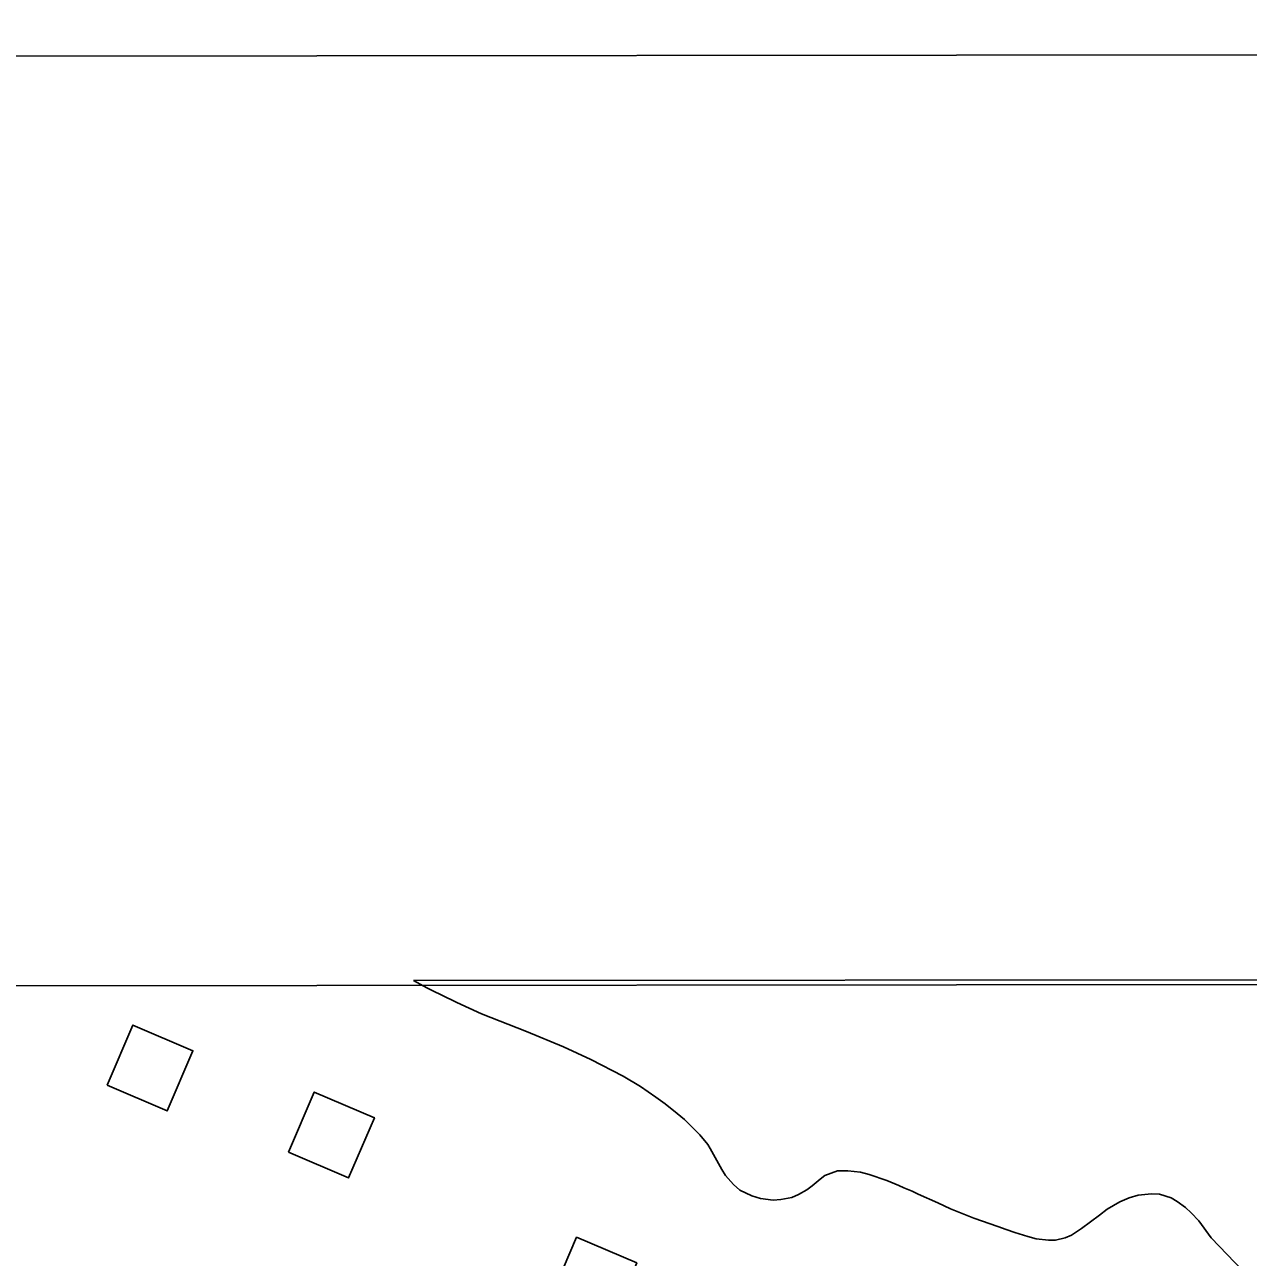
# Model space of a CAD drawing. Extents: x 3297735 to 3335592, y 670436 to 695807.
# Drawn here: x 3315202 to 3315950, y 693844 to 694598 of the extents above; entities that cross this region are included whole.
import ezdxf

# ---------------------------------------------------------------- set-up
doc = ezdxf.new("R2010")
doc.units = 0
for name, color, linetype in [('V-ANNO-SYMB', 7, 'Continuous'), ('V-BLDG-OTLN', 7, 'Continuous'), ('V-GRID-FRAM', 7, 'Continuous'), ('V-SITE-VEGE', 7, 'Continuous')]:
    doc.layers.add(name, color=color, linetype=linetype)

msp = doc.modelspace()

# ---------------------------------------------------------------- linework, layer by layer
at = {"layer": 'V-ANNO-SYMB'}
msp.add_lwpolyline([(3301092.01, 671647.48), (3334175.2, 671681.14), (3334151.88, 694597.7), (3301068.7, 694564.04), (3301092.01, 671647.48)], dxfattribs=at)
at = {"layer": 'V-BLDG-OTLN'}
for points in [[(3315252.41, 693949.35), (3315289.19, 693933.64), (3315304.9, 693970.42), (3315268.12, 693986.13)], [(3315363.37, 693908.38), (3315400.15, 693892.67), (3315415.86, 693929.45), (3315379.08, 693945.16)], [(3315523.83, 693819.61), (3315560.62, 693803.9), (3315576.33, 693840.68), (3315539.55, 693856.4)]]:
    msp.add_lwpolyline(points, close=True, dxfattribs=at)
at = {"layer": 'V-GRID-FRAM'}
msp.add_lwpolyline([(3301851.37, 693996.53), (3333375.01, 694028.62), (3333401.46, 675844.07), (3301861.95, 675811.96)], close=True, dxfattribs=at)
at = {"layer": 'V-SITE-VEGE'}
for p, q in [((3315439.74, 694013.27), (3316283.88, 694014.13)), ((3315447.92, 694008.83), (3315439.74, 694013.27)), ((3315452.03, 694006.79), (3315447.92, 694008.83)), ((3315456.8, 694004.55), (3315452.03, 694006.79)), ((3315466.33, 693999.84), (3315456.8, 694004.55)), ((3315481.48, 693992.92), (3315466.33, 693999.84)), ((3315508.93, 693982.21), (3315481.48, 693992.92)), ((3315531.63, 693972.89), (3315508.93, 693982.21)), ((3315548.3, 693965.15), (3315531.63, 693972.89)), ((3315568.03, 693954.9), (3315548.3, 693965.15)), ((3315578.67, 693948.51), (3315568.03, 693954.9)), ((3315588.03, 693942.1), (3315578.67, 693948.51)), ((3315593.69, 693937.95), (3315588.03, 693942.1)), ((3315601.11, 693932.12), (3315593.69, 693937.95)), ((3315605.48, 693928.37), (3315601.11, 693932.12)), ((3315611.18, 693922.94), (3315605.48, 693928.37)), ((3315614.91, 693918.96), (3315611.18, 693922.94)), ((3315619.76, 693913.08), (3315614.91, 693918.96)), ((3315621.31, 693910.75), (3315619.76, 693913.08)), ((3315628.46, 693897.86), (3315621.31, 693910.75)), ((3315630.7, 693894.06), (3315628.46, 693897.86)), ((3315699.15, 693896.95), (3315691.51, 693894.2)), ((3315705.57, 693897.1), (3315699.15, 693896.95)), ((3315713.3, 693896.21), (3315705.57, 693897.1)), ((3315718.48, 693894.83), (3315713.3, 693896.21)), ((3315635.54, 693888.6), (3315630.7, 693894.06)), ((3315639.47, 693885.27), (3315635.54, 693888.6)), ((3315688.56, 693891.99), (3315683.74, 693887.81)), ((3315691.51, 693894.2), (3315688.56, 693891.99)), ((3315729.27, 693891.02), (3315718.48, 693894.83)), ((3315736.62, 693887.98), (3315729.27, 693891.02)), ((3315739.66, 693886.55), (3315736.62, 693887.98)), ((3315646.83, 693881.8), (3315639.47, 693885.27)), ((3315652.01, 693880), (3315646.83, 693881.8)), ((3315671.27, 693880.66), (3315664.45, 693879.43)), ((3315675.29, 693882.47), (3315671.27, 693880.66)), ((3315680.37, 693885.37), (3315675.29, 693882.47)), ((3315683.74, 693887.81), (3315680.37, 693885.37)), ((3315744.84, 693884.53), (3315739.66, 693886.55)), ((3315748.52, 693882.69), (3315744.84, 693884.53)), ((3315760.43, 693877.4), (3315748.52, 693882.69)), ((3315877.49, 693880.57), (3315871.76, 693878.08)), ((3315883.02, 693882.2), (3315877.49, 693880.57)), ((3315891.13, 693883.04), (3315883.02, 693882.2)), ((3315896.06, 693882.72), (3315891.13, 693883.04)), ((3315903.18, 693880.53), (3315896.06, 693882.72)), ((3315906.88, 693878.27), (3315903.18, 693880.53)), ((3315659.74, 693879.11), (3315652.01, 693880)), ((3315664.45, 693879.43), (3315659.74, 693879.11)), ((3315768.23, 693873.73), (3315760.43, 693877.4)), ((3315782.49, 693868.07), (3315768.23, 693873.73)), ((3315864.16, 693873.62), (3315859.32, 693869.87)), ((3315871.76, 693878.08), (3315864.16, 693873.62)), ((3315912.1, 693874.53), (3315906.88, 693878.27)), ((3315915.39, 693871.4), (3315912.1, 693874.53)), ((3315797.17, 693863.06), (3315782.49, 693868.07)), ((3315859.32, 693869.87), (3315848.38, 693861.69)), ((3315920.22, 693866.37), (3315915.39, 693871.4)), ((3315927.74, 693856.06), (3315920.22, 693866.37)), ((3315802.35, 693861.04), (3315797.17, 693863.06)), ((3315807.53, 693859.23), (3315802.35, 693861.04)), ((3315815.51, 693856.85), (3315807.53, 693859.23)), ((3315848.38, 693861.69), (3315842.26, 693857.69)), ((3315820.69, 693855.47), (3315815.51, 693856.85)), ((3315828.2, 693854.58), (3315820.69, 693855.47)), ((3315832.48, 693854.68), (3315828.2, 693854.58)), ((3315838.45, 693856.1), (3315832.48, 693854.68)), ((3315842.26, 693857.69), (3315838.45, 693856.1)), ((3315947.06, 693835.95), (3315927.74, 693856.06))]:
    msp.add_line(p, q, dxfattribs=at)

doc.saveas('drawing.dxf')
